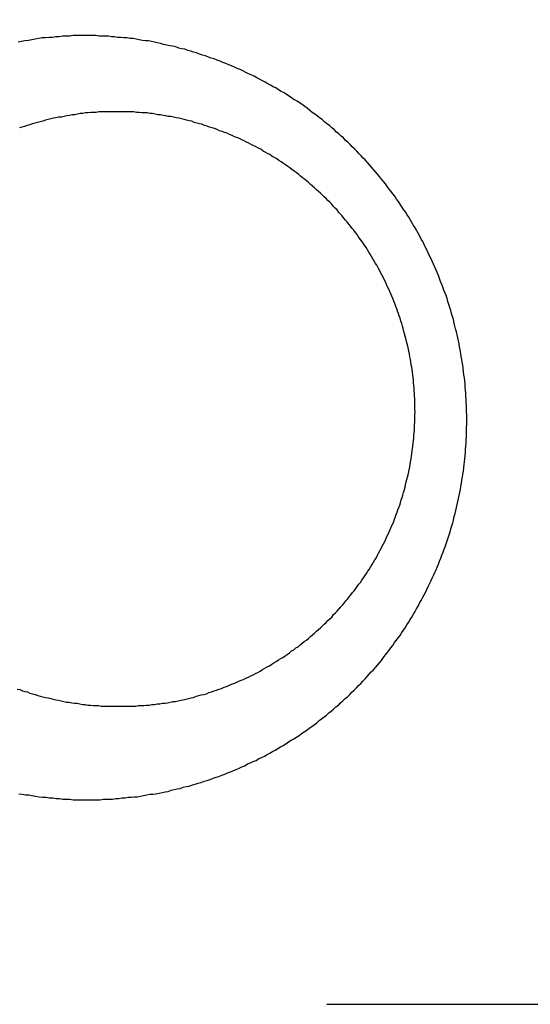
# Model space of a CAD drawing. Header units: millimetres. Extents: x -604189 to 881711, y -381903 to -7297.
# Tile 436 of 656: x -579640 to -579631, y -164962 to -164946. Entities that reach past the tile are written whole.
import ezdxf

# ---------------------------------------------------------------- set-up
doc = ezdxf.new("R2010")
doc.units = ezdxf.units.MM
doc.header["$LTSCALE"] = 100
for name, pattern in [('0.5_0.5', [1, 0.5, -0.5]), ('ACAD_ISO04W100', [30.5, 24, -3, 0.5, -3]), ('CENTER', [2, 1.25, -0.25, 0.25, -0.25])]:
    doc.linetypes.add(name, pattern=pattern)
doc.layers.get('Defpoints').update_dxf_attribs({"color": 30})
doc.layers.add('OPIS', color=7, linetype='Continuous')
doc.layers.add('strop osie', color=80, linetype='ACAD_ISO04W100', lineweight=5)
doc.styles.get("Standard").update_dxf_attribs({"font": 'romans.shx', "width": 0.5})
doc.dimstyles.new('1 50', dxfattribs={"dimtxt": 150, "dimasz": 80, "dimexe": 1, "dimexo": 1, "dimgap": 20, "dimtad": 1, "dimdec": 0, "dimlfac": 0.1, "dimtxsty": 'Standard', "dimblk": 'ARCHTICK', "dimcen": 200, "dimclrd": 2, "dimadec": 1, "dimazin": 0, "dimtfac": 1, "dimtdec": 0, "dimtmove": 0, "dimatfit": 3, "dimldrblk": 'ARCHTICK', "dimfxl": 120, "dimfxlon": 1, "dimtfill": 1, "dimarcsym": 0})

# ---------------------------------------------------------------- blocks, each defined once
blk = doc.blocks.new('_ArchTick')
at = {"layer": 'strop osie', "color": 0, "const_width": 0.15}
blk.add_lwpolyline([(-0.5, -0.5), (0.5, 0.5)], dxfattribs=at)
blk = doc.blocks.new('*D3294')
at = {"layer": 'Defpoints', "color": 0, "linetype": 'ByBlock', "lineweight": 5, "transparency": 16777216}
for p in [(-595783.126, -159420.303), (-593748.924, -159420.303), (-552118.935, -179940.303)]:
    blk.add_point(p, dxfattribs=at)
at = {"layer": 'OPIS', "color": 0, "linetype": 'Continuous', "lineweight": -2, "transparency": 16777216}
for p, q in [((-595723.126, -159420.303), (-595784.126, -159420.303)), ((-595723.126, -179940.303), (-595784.126, -179940.303))]:
    blk.add_line(p, q, dxfattribs=at)
at = {"layer": 'OPIS', "color": 2, "lineweight": -2, "transparency": 16777216}
blk.add_line((-595783.126, -179940.303), (-595783.126, -159420.303), dxfattribs=at)
at = {"layer": 'OPIS', "color": 2, "linetype": 'ByBlock', "lineweight": -2, "transparency": 16777216, "xscale": 80, "yscale": 80, "zscale": 80}
for p, rotation in [((-595783.126, -159420.303), 90), ((-595783.126, -179940.303), 270)]:
    blk.add_blockref('_ArchTick', p, dxfattribs=dict(at, rotation=rotation))
at = {"layer": 'OPIS', "color": 0, "linetype": 'ByBlock', "lineweight": 13, "transparency": 16777216, "insert": (-595878.126, -169680.303), "char_height": 150, "attachment_point": 5, "rotation": 90, "bg_fill": 3, "box_fill_scale": 1.1, "bg_fill_color": 256, "bg_fill_true_color": 13158600, "bg_fill_transparency": 0}
blk.add_mtext('2052', dxfattribs=at)

msp = doc.modelspace()

# ---------------------------------------------------------------- dimensions: what is measured, and where the dimension line sits
at = {"layer": 'OPIS', "color": 0, "linetype": 'ByBlock', "lineweight": 13}
dim = msp.add_linear_dim(base=(-595783.126, -159420.303), p1=(-552118.935, -179940.303), p2=(-593748.924, -159420.303), angle=90, dimstyle='1 50', override={"dimtmove": 1, "dimfxl": 60, "dimarcsym": 1}, dxfattribs=at)
dim.commit()
dim.dimension.update_dxf_attribs({"geometry": '*D3294', "text_midpoint": (-595878.126, -169680.303)})

# ---------------------------------------------------------------- next in the draw order: hatches: boundary and pattern name
at = {"layer": 'OPIS', "linetype": '0.5_0.5', "lineweight": 13}
h = msp.add_hatch(dxfattribs=at)
h.set_pattern_fill('ANSI37', color=0, scale=130)
h.set_pattern_definition([(45, (-597218.54, 256668.8), (-291.85832, 291.85832), []), (135, (-597218.54, 256668.8), (-291.85832, -291.85832), [])])
edge = h.paths.add_edge_path(flags=16)
edge.add_line((-570958.916, -168985.281), (-571058.916, -168985.281))
edge.add_line((-571058.916, -168985.281), (-572598.916, -168985.281))
edge.add_line((-572598.916, -168985.281), (-572598.915, -170470.3))
edge.add_line((-572598.915, -170470.3), (-570825.763, -170470.3))
edge.add_arc((-570508.916, -170339.099), 342.937, 180, 202.49364, ccw=False)
edge.add_arc((-570508.916, -170339.099), 342.937, 90, 180, ccw=False)
edge.add_line((-570508.916, -169996.163), (-570508.916, -169764.704))
edge.add_arc((-570058.916, -168985.281), 900, 180, 240, ccw=False)
edge = h.paths.add_edge_path(flags=17)
edge.add_line((-569358.915, -170085.281), (-569358.916, -168985.281))
edge.add_line((-569358.916, -168985.281), (-569358.917, -168985.281))
edge.add_line((-569358.917, -168985.281), (-569958.916, -168985.281))
edge.add_line((-569958.916, -168985.281), (-570058.916, -168985.281))
edge.add_line((-570058.916, -168985.281), (-570058.916, -168925.281))
edge.add_line((-570058.916, -168925.281), (-569958.916, -168925.281))
edge.add_line((-569958.916, -168925.281), (-569958.916, -168865.281))
edge.add_line((-569958.916, -168865.281), (-569358.916, -168865.281))
edge.add_line((-569358.916, -168865.281), (-569358.917, -166865.281))
edge.add_line((-569358.917, -166865.281), (-574098.917, -166865.286))
edge.add_line((-574098.917, -166865.286), (-574098.914, -171970.3))
edge.add_line((-574098.914, -171970.3), (-572608.913, -171970.3))
edge.add_line((-572608.913, -171970.3), (-571504.913, -170590.3))
edge.add_line((-571504.913, -170590.3), (-572718.915, -170590.3))
edge.add_line((-572718.915, -170590.3), (-572718.916, -168865.281))
edge.add_line((-572718.916, -168865.281), (-571058.916, -168865.281))
edge.add_line((-571058.916, -168865.281), (-571058.916, -168925.281))
edge.add_line((-571058.916, -168925.281), (-570958.916, -168925.281))
edge.add_line((-570958.916, -168925.281), (-570958.916, -168985.281))
edge.add_arc((-570058.916, -168985.281), 900, 180, 240)
edge.add_line((-570508.916, -169764.704), (-570508.916, -169996.163))
edge.add_arc((-570508.916, -170339.099), 342.937, 0, 90, ccw=False)
edge.add_arc((-570508.916, -170339.099), 342.937, 208.97989, 360, ccw=False)
edge.add_line((-570808.913, -170505.253), (-570808.913, -171171.086))
edge.add_arc((-570808.913, -171220.3), 49.214, 0, 90, ccw=False)
edge.add_arc((-570808.913, -171220.3), 49.214, 270, 360, ccw=False)
edge.add_line((-570808.913, -171269.514), (-570808.913, -171970.3))
edge.add_line((-570808.913, -171970.3), (-569358.914, -171970.3))
edge.add_line((-569358.914, -171970.3), (-569358.915, -170085.281))
h.paths.add_polyline_path([(-561118.924, -159870.303), (-590334.655, -159870.303), (-590334.655, -161470.303), (-562318.924, -161470.303), (-562318.924, -172095.292), (-561118.924, -172095.291), (-561118.924, -168350.303), (-552073.919, -168350.303), (-552073.92, -167150.303), (-561118.924, -167150.303)])
h.paths.add_polyline_path([(-572856.927, -169813.68), (-569451.07, -169813.68), (-569451.07, -169408.68), (-572856.927, -169408.68)], flags=16)
at = {"layer": 'OPIS', "linetype": 'ByBlock', "lineweight": 15}
h = msp.add_hatch(dxfattribs=at)
h.set_pattern_fill('ANSI37', color=0, scale=80, angle=45)
h.set_pattern_definition([(90, (-298582.96, 32475.8), (-254, 0), []), (180, (-298582.96, 32475.8), (-3e-14, -254), [])])
edge = h.paths.add_edge_path()
edge.add_arc((-579589.086, -167378.931), 50, 0, 90)
edge.add_line((-579589.086, -167328.931), (-579794.086, -167328.93))
edge.add_arc((-579794.086, -167378.93), 50, 89.9996, 180)
edge.add_line((-579844.086, -167378.93), (-579844.086, -167822.93))
edge.add_arc((-579794.086, -167822.93), 50, 180, 270)
edge.add_line((-579794.086, -167872.93), (-579589.085, -167872.931))
edge.add_arc((-579589.086, -167822.931), 50, 270.0014, 360)
edge.add_line((-579539.086, -167822.931), (-579539.086, -167378.931))
edge = h.paths.add_edge_path()
edge.add_arc((-579589.086, -167378.931), 50, 0, 90)
edge.add_line((-579589.086, -167328.931), (-579794.086, -167328.93))
edge.add_arc((-579794.086, -167378.93), 50, 89.9996, 180)
edge.add_line((-579844.086, -167378.93), (-579844.086, -167822.93))
edge.add_arc((-579794.086, -167822.93), 50, 180, 270)
edge.add_line((-579794.086, -167872.93), (-579589.085, -167872.931))
edge.add_arc((-579589.086, -167822.931), 50, 270.0014, 360)
edge.add_line((-579539.086, -167822.931), (-579539.086, -167378.931))
edge = h.paths.add_edge_path()
edge.add_line((-579899.087, -167300.93), (-579424.086, -167300.93))
edge.add_line((-579424.086, -167300.93), (-579424.086, -167900.93))
edge.add_line((-579424.086, -167900.93), (-579898.789, -167900.93))
edge.add_arc((-579899.086, -167892.935), 8, 180, 272.1285, ccw=False)
edge.add_line((-579907.086, -167892.935), (-579907.086, -167308.93))
edge.add_arc((-579899.086, -167308.93), 8, 90.0036, 180, ccw=False)
h.paths.add_polyline_path([(-581519.932, -164217.829), (-581520.004, -164223.092), (-581520.079, -164228.355), (-581520.156, -164233.617), (-581520.235, -164238.88), (-581520.318, -164244.143), (-581520.402, -164249.406), (-581520.489, -164254.669), (-581520.579, -164259.931), (-581520.671, -164265.194), (-581520.766, -164270.457), (-581520.863, -164275.719), (-581520.962, -164280.982), (-581521.064, -164286.244), (-581521.169, -164291.506), (-581521.276, -164296.769), (-581521.386, -164302.031), (-581521.498, -164307.293), (-581521.613, -164312.556), (-581521.73, -164317.818), (-581521.85, -164323.08), (-581521.972, -164328.342), (-581522.097, -164333.604), (-581522.225, -164338.866), (-581522.355, -164344.127), (-581522.488, -164349.389), (-581522.623, -164354.651), (-581522.76, -164359.913), (-581522.901, -164365.174), (-581523.043, -164370.436), (-581523.189, -164375.697), (-581523.337, -164380.958), (-581523.487, -164386.22), (-581523.64, -164391.481), (-581523.795, -164396.742), (-581523.953, -164402.003), (-581874.489, -164402.003), (-581874.664, -164396.198), (-581874.835, -164390.392), (-581875.003, -164384.587), (-581875.168, -164378.781), (-581875.329, -164372.976), (-581875.488, -164367.17), (-581875.643, -164361.364), (-581875.796, -164355.558), (-581875.945, -164349.752), (-581876.092, -164343.946), (-581876.235, -164338.14), (-581876.375, -164332.334), (-581876.512, -164326.527), (-581876.646, -164320.721), (-581876.777, -164314.914), (-581876.904, -164309.108), (-581877.029, -164303.301), (-581877.151, -164297.495), (-581877.269, -164291.688), (-581877.385, -164285.881), (-581877.497, -164280.074), (-581877.606, -164274.267), (-581877.713, -164268.461), (-581877.816, -164262.653), (-581877.916, -164256.846), (-581878.014, -164251.039), (-581878.108, -164245.232), (-581878.199, -164239.425), (-581878.287, -164233.618), (-581878.372, -164227.81), (-581878.454, -164222.003), (-581878.533, -164216.196), (-581878.609, -164210.388), (-581878.682, -164204.581), (-581878.751, -164198.773), (-581878.818, -164192.966), (-581878.881, -164187.158), (-581878.941, -164181.35), (-581878.997, -164175.543), (-581879.051, -164169.735), (-581879.101, -164163.927), (-581879.147, -164158.12), (-581879.191, -164152.312), (-581879.231, -164146.504), (-581879.267, -164140.696), (-581879.301, -164134.888), (-581879.332, -164129.081), (-581879.361, -164123.273), (-581879.388, -164117.465), (-581879.413, -164111.657), (-581879.437, -164105.849), (-581879.459, -164100.041), (-581879.475, -164094.233), (-581879.48, -164088.425), (-581879.472, -164082.617), (-581879.448, -164076.809), (-581879.406, -164071.002), (-581879.347, -164065.194), (-581879.269, -164059.387), (-581879.171, -164053.58), (-581879.054, -164047.773), (-581878.917, -164041.967), (-581878.759, -164036.161), (-581878.581, -164030.356), (-581878.381, -164024.551), (-581878.159, -164018.747), (-581877.914, -164012.944), (-581877.642, -164007.143), (-581877.341, -164001.342), (-581877.009, -163995.544), (-581876.642, -163989.748), (-581876.238, -163983.954), (-581875.795, -163978.163), (-581875.304, -163972.376), (-581874.753, -163966.594), (-581874.129, -163960.82), (-581873.419, -163955.056), (-581872.605, -163949.306), (-581871.67, -163943.574), (-581870.596, -163937.865), (-581869.362, -163932.188), (-581867.941, -163926.557), (-581866.302, -163920.987), (-581864.416, -163915.495), (-581862.246, -163910.11), (-581859.744, -163904.869), (-581856.869, -163899.824), (-581853.582, -163895.036), (-581849.851, -163890.591), (-581845.671, -163886.563), (-581841.105, -163882.977), (-581836.224, -163879.833), (-581831.097, -163877.106), (-581825.784, -163874.761), (-581820.336, -163872.759), (-581814.785, -163871.064), (-581809.154, -163869.636), (-581803.468, -163868.44), (-581797.747, -163867.44), (-581792, -163866.603), (-581786.235, -163865.9), (-581780.458, -163865.297), (-581774.674, -163864.778), (-581768.884, -163864.334), (-581763.088, -163863.958), (-581757.289, -163863.646), (-581751.486, -163863.39), (-581745.681, -163863.186), (-581739.874, -163863.026), (-581734.068, -163862.906), (-581728.26, -163862.819), (-581722.453, -163862.761), (-581716.645, -163862.725), (-581710.837, -163862.707), (-581705.029, -163862.7), (-581699.221, -163862.698), (-581693.958, -163862.699), (-581688.694, -163862.704), (-581683.431, -163862.718), (-581678.167, -163862.744), (-581672.904, -163862.788), (-581667.641, -163862.852), (-581662.379, -163862.942), (-581657.117, -163863.062), (-581651.856, -163863.215), (-581646.596, -163863.407), (-581641.337, -163863.64), (-581636.081, -163863.919), (-581630.828, -163864.249), (-581625.579, -163864.634), (-581620.334, -163865.078), (-581615.096, -163865.587), (-581609.864, -163866.17), (-581604.645, -163866.847), (-581599.442, -163867.642), (-581594.263, -163868.578), (-581589.115, -163869.676), (-581584.013, -163870.965), (-581578.971, -163872.474), (-581574.009, -163874.23), (-581569.153, -163876.259), (-581564.436, -163878.591), (-581559.896, -163881.253), (-581555.585, -163884.268), (-581551.554, -163887.652), (-581547.857, -163891.394), (-581544.534, -163895.471), (-581541.574, -163899.824), (-581538.952, -163904.387), (-581536.64, -163909.114), (-581534.606, -163913.968), (-581532.817, -163918.918), (-581531.241, -163923.939), (-581529.854, -163929.016), (-581528.636, -163934.137), (-581527.564, -163939.29), (-581526.619, -163944.467), (-581525.784, -163949.663), (-581525.048, -163954.875), (-581524.397, -163960.099), (-581523.818, -163965.33), (-581523.302, -163970.568), (-581522.84, -163975.811), (-581522.421, -163981.058), (-581522.037, -163986.308), (-581521.685, -163991.559), (-581521.363, -163996.813), (-581521.067, -164002.068), (-581520.796, -164007.324), (-581520.549, -164012.582), (-581520.322, -164017.84), (-581520.116, -164023.1), (-581519.928, -164028.36), (-581519.759, -164033.621), (-581519.607, -164038.882), (-581519.472, -164044.144), (-581519.354, -164049.406), (-581519.252, -164054.668), (-581519.166, -164059.931), (-581519.096, -164065.194), (-581519.041, -164070.457), (-581519.001, -164075.72), (-581518.976, -164080.984), (-581518.964, -164086.247), (-581518.964, -164091.51), (-581518.974, -164096.774), (-581518.991, -164102.037), (-581519.012, -164107.301), (-581519.034, -164112.564), (-581519.057, -164117.828), (-581519.081, -164123.091), (-581519.107, -164128.354), (-581519.135, -164133.618), (-581519.165, -164138.881), (-581519.197, -164144.144), (-581519.232, -164149.408), (-581519.269, -164154.671), (-581519.31, -164159.934), (-581519.353, -164165.198), (-581519.399, -164170.461), (-581519.447, -164175.724), (-581519.498, -164180.987), (-581519.552, -164186.25), (-581519.609, -164191.513), (-581519.668, -164196.777), (-581519.73, -164202.04), (-581519.795, -164207.303), (-581519.862, -164212.566)])
h.paths.add_polyline_path([(-582118.924, -164407.051), (-579418.924, -164407.051), (-579418.924, -162910.783), (-582118.924, -162910.783)])
h.paths.add_polyline_path([(-581950.717, -164839.225), (-581944.91, -164839.127), (-581939.103, -164839.033), (-581933.295, -164838.942), (-581927.488, -164838.854), (-581921.681, -164838.769), (-581915.873, -164838.687), (-581910.066, -164838.608), (-581904.259, -164838.532), (-581898.451, -164838.459), (-581892.644, -164838.39), (-581886.836, -164838.323), (-581881.028, -164838.26), (-581875.221, -164838.2), (-581869.413, -164838.144), (-581863.605, -164838.09), (-581857.798, -164838.04), (-581851.99, -164837.994), (-581846.182, -164837.95), (-581840.374, -164837.91), (-581834.567, -164837.874), (-581828.759, -164837.84), (-581822.951, -164837.809), (-581817.143, -164837.78), (-581811.335, -164837.753), (-581805.527, -164837.728), (-581799.719, -164837.704), (-581793.912, -164837.682), (-581788.104, -164837.666), (-581782.296, -164837.661), (-581776.488, -164837.669), (-581770.68, -164837.693), (-581764.872, -164837.735), (-581759.065, -164837.794), (-581753.257, -164837.872), (-581747.45, -164837.97), (-581741.643, -164838.087), (-581735.837, -164838.224), (-581730.031, -164838.382), (-581724.226, -164838.56), (-581718.422, -164838.76), (-581712.618, -164838.982), (-581706.815, -164839.227), (-581701.013, -164839.499), (-581695.213, -164839.8), (-581689.415, -164840.132), (-581683.618, -164840.499), (-581677.825, -164840.903), (-581672.034, -164841.346), (-581666.246, -164841.837), (-581660.465, -164842.388), (-581654.691, -164843.012), (-581648.927, -164843.722), (-581643.176, -164844.536), (-581637.444, -164845.471), (-581631.736, -164846.545), (-581626.059, -164847.779), (-581620.428, -164849.2), (-581614.858, -164850.839), (-581609.366, -164852.725), (-581603.98, -164854.895), (-581598.739, -164857.397), (-581593.694, -164860.272), (-581588.906, -164863.559), (-581584.462, -164867.29), (-581580.433, -164871.47), (-581576.847, -164876.036), (-581573.704, -164880.917), (-581570.976, -164886.044), (-581568.631, -164891.357), (-581566.63, -164896.805), (-581564.934, -164902.356), (-581563.507, -164907.987), (-581562.31, -164913.673), (-581561.31, -164919.394), (-581560.474, -164925.141), (-581559.77, -164930.906), (-581559.168, -164936.683), (-581558.648, -164942.467), (-581558.204, -164948.257), (-581557.829, -164954.053), (-581557.516, -164959.852), (-581557.261, -164965.655), (-581557.056, -164971.46), (-581556.897, -164977.267), (-581556.776, -164983.073), (-581556.69, -164988.881), (-581556.631, -164994.688), (-581556.596, -165000.496), (-581556.577, -165006.304), (-581556.57, -165012.112), (-581556.569, -165017.92), (-581556.57, -165023.183), (-581556.575, -165028.447), (-581556.588, -165033.71), (-581556.615, -165038.974), (-581556.658, -165044.237), (-581556.723, -165049.5), (-581556.813, -165054.762), (-581556.932, -165060.024), (-581557.086, -165065.285), (-581557.277, -165070.545), (-581557.51, -165075.804), (-581557.79, -165081.06), (-581558.119, -165086.313), (-581558.504, -165091.562), (-581558.949, -165096.807), (-581559.458, -165102.045), (-581560.04, -165107.276), (-581560.717, -165112.496), (-581561.513, -165117.699), (-581562.448, -165122.878), (-581563.547, -165128.026), (-581564.836, -165133.128), (-581566.345, -165138.17), (-581568.1, -165143.132), (-581570.129, -165147.988), (-581572.461, -165152.705), (-581575.123, -165157.245), (-581578.139, -165161.556), (-581581.522, -165165.587), (-581585.265, -165169.284), (-581589.342, -165172.607), (-581593.694, -165175.567), (-581598.257, -165178.189), (-581602.985, -165180.501), (-581607.838, -165182.535), (-581612.788, -165184.324), (-581617.81, -165185.9), (-581622.887, -165187.287), (-581628.007, -165188.505), (-581633.16, -165189.577), (-581638.337, -165190.522), (-581643.534, -165191.357), (-581648.746, -165192.093), (-581653.969, -165192.744), (-581659.201, -165193.323), (-581664.439, -165193.839), (-581669.682, -165194.301), (-581674.929, -165194.72), (-581680.178, -165195.104), (-581685.43, -165195.456), (-581690.683, -165195.778), (-581695.938, -165196.074), (-581701.195, -165196.345), (-581706.452, -165196.592), (-581711.711, -165196.819), (-581716.97, -165197.025), (-581722.23, -165197.213), (-581727.491, -165197.382), (-581732.752, -165197.534), (-581738.014, -165197.669), (-581743.276, -165197.787), (-581748.539, -165197.889), (-581753.801, -165197.975), (-581759.064, -165198.045), (-581764.327, -165198.1), (-581769.591, -165198.14), (-581774.854, -165198.165), (-581780.118, -165198.177), (-581785.381, -165198.177), (-581790.644, -165198.167), (-581795.908, -165198.15), (-581801.171, -165198.129), (-581806.435, -165198.107), (-581811.698, -165198.084), (-581816.961, -165198.06), (-581822.225, -165198.034), (-581827.488, -165198.006), (-581832.752, -165197.976), (-581838.015, -165197.944), (-581843.278, -165197.909), (-581848.541, -165197.872), (-581853.805, -165197.831), (-581859.068, -165197.788), (-581864.331, -165197.742), (-581869.594, -165197.694), (-581874.858, -165197.643), (-581880.121, -165197.589), (-581885.384, -165197.532), (-581890.647, -165197.473), (-581895.91, -165197.411), (-581901.173, -165197.346), (-581906.436, -165197.279), (-581911.699, -165197.209), (-581916.962, -165197.137), (-581922.225, -165197.062), (-581927.488, -165196.985), (-581932.751, -165196.906), (-581938.014, -165196.823), (-581943.276, -165196.739), (-581948.539, -165196.652), (-581953.802, -165196.562), (-581959.064, -165196.47), (-581964.327, -165196.375), (-581969.59, -165196.278), (-581974.852, -165196.179), (-581980.115, -165196.077), (-581985.377, -165195.972), (-581990.639, -165195.865), (-581995.902, -165195.755), (-582001.164, -165195.643), (-582006.426, -165195.528), (-582011.688, -165195.411), (-582016.95, -165195.291), (-582022.212, -165195.169), (-582027.474, -165195.044), (-582032.736, -165194.916), (-582037.998, -165194.786), (-582043.26, -165194.653), (-582048.521, -165194.518), (-582053.783, -165194.381), (-582059.045, -165194.24), (-582064.306, -165194.098), (-582069.568, -165193.952), (-582074.829, -165193.804), (-582080.09, -165193.654), (-582085.351, -165193.501), (-582090.613, -165193.346), (-582095.874, -165193.188), (-582095.874, -164842.652), (-582090.068, -164842.477), (-582084.263, -164842.306), (-582078.457, -164842.138), (-582072.652, -164841.973), (-582066.846, -164841.812), (-582061.04, -164841.653), (-582055.235, -164841.498), (-582049.429, -164841.345), (-582043.623, -164841.196), (-582037.817, -164841.049), (-582032.01, -164840.906), (-582026.204, -164840.766), (-582020.398, -164840.629), (-582014.591, -164840.495), (-582008.785, -164840.364), (-582002.978, -164840.237), (-581997.172, -164840.112), (-581991.365, -164839.99), (-581985.558, -164839.872), (-581979.752, -164839.756), (-581973.945, -164839.644), (-581968.138, -164839.535), (-581962.331, -164839.428), (-581956.524, -164839.325)])
edge = h.paths.add_edge_path()
edge.add_arc((-581748.924, -162268.543), 50, 0, 90.0004)
edge.add_line((-581748.924, -162218.543), (-581953.924, -162218.545))
edge.add_arc((-581953.924, -162268.545), 50, 90.0009, 180)
edge.add_line((-582003.924, -162268.545), (-582003.924, -162712.545))
edge.add_arc((-581953.924, -162712.545), 50, 180, 270.0022)
edge.add_line((-581953.922, -162762.545), (-581748.923, -162762.543))
edge.add_arc((-581748.924, -162712.543), 50, 270.0009, 360)
edge.add_line((-581698.924, -162712.543), (-581698.924, -162268.543))
edge = h.paths.add_edge_path()
edge.add_arc((-581748.924, -161668.543), 50, 0, 90.0004)
edge.add_line((-581748.924, -161618.543), (-581953.924, -161618.545))
edge.add_arc((-581953.924, -161668.545), 50, 90.0009, 180)
edge.add_line((-582003.924, -161668.545), (-582003.924, -162112.545))
edge.add_arc((-581953.924, -162112.545), 50, 180, 270.0022)
edge.add_line((-581953.922, -162162.545), (-581748.923, -162162.543))
edge.add_arc((-581748.924, -162112.543), 50, 270.0009, 360)
edge.add_line((-581698.924, -162112.543), (-581698.924, -161668.543))
h.paths.add_polyline_path([(-582118.924, -162790.543), (-579418.924, -162790.543), (-579418.924, -161590.543), (-582118.924, -161590.543)])
edge = h.paths.add_edge_path()
edge.add_arc((-579794.086, -168270.003), 50, 89.9996, 180)
edge.add_line((-579844.086, -168270.003), (-579844.086, -168714.003))
edge.add_arc((-579794.086, -168714.003), 50, 180, 270)
edge.add_line((-579794.086, -168764.003), (-579589.085, -168764.004))
edge.add_arc((-579589.086, -168714.004), 50, 270.0014, 360)
edge.add_line((-579539.086, -168714.004), (-579539.086, -168270.004))
edge.add_arc((-579589.086, -168270.004), 50, 0, 90)
edge.add_line((-579589.086, -168220.004), (-579794.086, -168220.003))
edge = h.paths.add_edge_path()
edge.add_arc((-579589.086, -169161.078), 50, 0, 90)
edge.add_line((-579589.086, -169111.078), (-579794.086, -169111.076))
edge.add_arc((-579794.086, -169161.076), 50, 89.9996, 180)
edge.add_line((-579844.086, -169161.076), (-579844.086, -169605.076))
edge.add_arc((-579794.086, -169605.076), 50, 180, 270)
edge.add_line((-579794.086, -169655.076), (-579589.085, -169655.078))
edge.add_arc((-579589.086, -169605.078), 50, 270.0014, 360)
edge.add_line((-579539.086, -169605.078), (-579539.086, -169161.078))
edge = h.paths.add_edge_path()
edge.add_arc((-579794.086, -170052.15), 50, 89.9996, 180)
edge.add_line((-579844.086, -170052.15), (-579844.086, -170496.15))
edge.add_arc((-579794.086, -170496.15), 50, 180, 270)
edge.add_line((-579794.086, -170546.15), (-579589.085, -170546.151))
edge.add_arc((-579589.086, -170496.151), 50, 270.0014, 360)
edge.add_line((-579539.086, -170496.151), (-579539.086, -170052.151))
edge.add_arc((-579589.086, -170052.151), 50, 0, 90)
edge.add_line((-579589.086, -170002.151), (-579794.086, -170002.15))
edge = h.paths.add_edge_path()
edge.add_arc((-579794.086, -170943.223), 50, 89.9996, 180)
edge.add_line((-579844.086, -170943.223), (-579844.086, -171387.223))
edge.add_arc((-579794.086, -171387.223), 50, 180, 270)
edge.add_line((-579794.086, -171437.223), (-579589.085, -171437.224))
edge.add_arc((-579589.086, -171387.224), 50, 270.0014, 360)
edge.add_line((-579539.086, -171387.224), (-579539.086, -170943.224))
edge.add_arc((-579589.086, -170943.224), 50, 0, 90)
edge.add_line((-579589.086, -170893.224), (-579794.086, -170893.223))
h.paths.add_polyline_path([(-579418.924, -164527.291), (-582118.924, -164527.291), (-582118.924, -171970.3), (-579418.924, -171970.3)])

# ---------------------------------------------------------------- next in the draw order: linework, layer by layer
at = {"color": 0}
for points in [[(-579638.788, -164945.878, 0), (-579638.846, -164945.878, 0), (-579638.904, -164945.878, 0), (-579638.962, -164945.878, 0), (-579639.019, -164945.888, 0), (-579639.077, -164945.888, 0), (-579639.135, -164945.888, 0), (-579639.193, -164945.898, 0), (-579639.25, -164945.898, 0), (-579639.308, -164945.908, 0), (-579639.366, -164945.908, 0), (-579639.424, -164945.918, 0), (-579639.482, -164945.918, 0), (-579639.539, -164945.928, 0), (-579639.597, -164945.938, 0), (-579639.655, -164945.948, 0), (-579639.712, -164945.958, 0), (-579639.77, -164945.968, 0), (-579639.827, -164945.978, 0), (-579639.885, -164945.988, 0)], [(-579638.613, -164958.718, 0), (-579638.56, -164958.718, 0), (-579638.508, -164958.718, 0), (-579638.456, -164958.708, 0), (-579638.403, -164958.708, 0), (-579638.351, -164958.708, 0), (-579638.298, -164958.708, 0), (-579638.246, -164958.698, 0), (-579638.194, -164958.698, 0), (-579638.141, -164958.688, 0), (-579638.089, -164958.688, 0), (-579638.037, -164958.678, 0), (-579637.985, -164958.678, 0), (-579637.933, -164958.668, 0), (-579637.88, -164958.668, 0), (-579637.829, -164958.658, 0), (-579637.777, -164958.648, 0), (-579637.725, -164958.638, 0), (-579637.673, -164958.628, 0), (-579637.621, -164958.628, 0), (-579637.57, -164958.618, 0), (-579637.518, -164958.608, 0), (-579637.467, -164958.598, 0), (-579637.416, -164958.588, 0), (-579637.364, -164958.578, 0), (-579637.313, -164958.558, 0), (-579637.262, -164958.548, 0), (-579637.211, -164958.538, 0), (-579637.16, -164958.528, 0), (-579637.11, -164958.508, 0), (-579637.059, -164958.498, 0), (-579637.009, -164958.488, 0), (-579636.958, -164958.468, 0), (-579636.908, -164958.458, 0), (-579636.858, -164958.438, 0), (-579636.808, -164958.428, 0), (-579636.758, -164958.408, 0), (-579636.709, -164958.398, 0), (-579636.659, -164958.378, 0), (-579636.61, -164958.358, 0), (-579636.56, -164958.338, 0), (-579636.511, -164958.328, 0), (-579636.462, -164958.308, 0), (-579636.413, -164958.288, 0), (-579636.365, -164958.268, 0), (-579636.316, -164958.248, 0), (-579636.268, -164958.228, 0), (-579636.22, -164958.208, 0), (-579636.172, -164958.188, 0), (-579636.124, -164958.168, 0), (-579636.077, -164958.148, 0), (-579636.029, -164958.118, 0), (-579635.982, -164958.098, 0), (-579635.935, -164958.078, 0), (-579635.888, -164958.058, 0), (-579635.841, -164958.028, 0), (-579635.795, -164958.008, 0), (-579635.748, -164957.988, 0), (-579635.702, -164957.958, 0), (-579635.656, -164957.938, 0), (-579635.611, -164957.908, 0), (-579635.565, -164957.888, 0), (-579635.52, -164957.858, 0), (-579635.475, -164957.828, 0), (-579635.43, -164957.808, 0), (-579635.385, -164957.778, 0), (-579635.341, -164957.748, 0), (-579635.297, -164957.718, 0), (-579635.253, -164957.698, 0), (-579635.209, -164957.668, 0), (-579635.166, -164957.638, 0), (-579635.123, -164957.608, 0), (-579635.08, -164957.578, 0), (-579635.037, -164957.548, 0), (-579634.995, -164957.518, 0), (-579634.952, -164957.488, 0), (-579634.91, -164957.458, 0), (-579634.869, -164957.428, 0), (-579634.827, -164957.388, 0), (-579634.786, -164957.358, 0), (-579634.745, -164957.328, 0), (-579634.704, -164957.298, 0), (-579634.664, -164957.258, 0), (-579634.624, -164957.228, 0), (-579634.584, -164957.198, 0), (-579634.545, -164957.158, 0), (-579634.505, -164957.128, 0), (-579634.466, -164957.088, 0), (-579634.427, -164957.058, 0), (-579634.389, -164957.018, 0), (-579634.351, -164956.988, 0), (-579634.313, -164956.948, 0), (-579634.275, -164956.908, 0), (-579634.238, -164956.878, 0), (-579634.201, -164956.838, 0), (-579634.165, -164956.798, 0), (-579634.128, -164956.768, 0), (-579634.092, -164956.728, 0), (-579634.056, -164956.688, 0), (-579634.021, -164956.648, 0), (-579633.986, -164956.608, 0), (-579633.951, -164956.568, 0), (-579633.916, -164956.538, 0), (-579633.882, -164956.498, 0), (-579633.848, -164956.458, 0), (-579633.815, -164956.418, 0), (-579633.782, -164956.378, 0), (-579633.749, -164956.328, 0), (-579633.716, -164956.288, 0), (-579633.684, -164956.248, 0), (-579633.652, -164956.208, 0), (-579633.621, -164956.168, 0), (-579633.59, -164956.128, 0), (-579633.559, -164956.078, 0), (-579633.529, -164956.038, 0), (-579633.498, -164955.998, 0), (-579633.469, -164955.958, 0), (-579633.439, -164955.908, 0), (-579633.41, -164955.868, 0), (-579633.381, -164955.828, 0), (-579633.353, -164955.778, 0), (-579633.325, -164955.738, 0), (-579633.297, -164955.688, 0), (-579633.27, -164955.648, 0), (-579633.243, -164955.598, 0), (-579633.217, -164955.558, 0), (-579633.19, -164955.508, 0), (-579633.165, -164955.468, 0), (-579633.139, -164955.418, 0), (-579633.114, -164955.368, 0), (-579633.089, -164955.328, 0), (-579633.065, -164955.278, 0), (-579633.041, -164955.238, 0), (-579633.018, -164955.188, 0), (-579632.994, -164955.138, 0), (-579632.972, -164955.088, 0), (-579632.949, -164955.048, 0), (-579632.927, -164954.998, 0), (-579632.905, -164954.948, 0), (-579632.884, -164954.898, 0), (-579632.863, -164954.858, 0), (-579632.843, -164954.808, 0), (-579632.823, -164954.758, 0), (-579632.803, -164954.708, 0), (-579632.784, -164954.658, 0), (-579632.765, -164954.608, 0), (-579632.746, -164954.558, 0), (-579632.728, -164954.508, 0), (-579632.711, -164954.468, 0), (-579632.693, -164954.418, 0), (-579632.677, -164954.368, 0), (-579632.66, -164954.318, 0), (-579632.644, -164954.268, 0), (-579632.629, -164954.218, 0), (-579632.613, -164954.168, 0), (-579632.599, -164954.118, 0), (-579632.584, -164954.068, 0), (-579632.57, -164954.018, 0), (-579632.557, -164953.958, 0), (-579632.544, -164953.908, 0), (-579632.531, -164953.858, 0), (-579632.519, -164953.808, 0), (-579632.507, -164953.758, 0), (-579632.496, -164953.708, 0), (-579632.485, -164953.658, 0), (-579632.474, -164953.608, 0), (-579632.464, -164953.558, 0), (-579632.454, -164953.508, 0), (-579632.445, -164953.448, 0), (-579632.436, -164953.398, 0), (-579632.428, -164953.348, 0), (-579632.42, -164953.298, 0), (-579632.412, -164953.248, 0), (-579632.405, -164953.198, 0), (-579632.398, -164953.138, 0), (-579632.392, -164953.088, 0), (-579632.386, -164953.038, 0), (-579632.381, -164952.988, 0), (-579632.376, -164952.938, 0), (-579632.371, -164952.878, 0), (-579632.367, -164952.828, 0), (-579632.363, -164952.778, 0), (-579632.36, -164952.728, 0), (-579632.357, -164952.668, 0), (-579632.354, -164952.618, 0), (-579632.352, -164952.568, 0), (-579632.351, -164952.518, 0), (-579632.35, -164952.468, 0), (-579632.349, -164952.408, 0), (-579632.348, -164952.358, 0), (-579632.348, -164952.308, 0), (-579632.349, -164952.258, 0), (-579632.35, -164952.198, 0), (-579632.351, -164952.148, 0), (-579632.353, -164952.098, 0), (-579632.355, -164952.048, 0), (-579632.358, -164951.988, 0), (-579632.361, -164951.938, 0), (-579632.364, -164951.888, 0), (-579632.368, -164951.838, 0), (-579632.372, -164951.788, 0), (-579632.377, -164951.728, 0), (-579632.382, -164951.678, 0), (-579632.388, -164951.628, 0), (-579632.394, -164951.578, 0), (-579632.4, -164951.528, 0), (-579632.407, -164951.468, 0), (-579632.414, -164951.418, 0), (-579632.422, -164951.368, 0), (-579632.43, -164951.318, 0), (-579632.439, -164951.268, 0), (-579632.448, -164951.218, 0), (-579632.457, -164951.158, 0), (-579632.467, -164951.108, 0), (-579632.477, -164951.058, 0), (-579632.488, -164951.008, 0), (-579632.499, -164950.958, 0), (-579632.51, -164950.908, 0), (-579632.522, -164950.858, 0), (-579632.534, -164950.808, 0), (-579632.547, -164950.758, 0), (-579632.56, -164950.708, 0), (-579632.573, -164950.648, 0), (-579632.587, -164950.598, 0), (-579632.602, -164950.548, 0), (-579632.616, -164950.498, 0), (-579632.632, -164950.448, 0), (-579632.647, -164950.398, 0), (-579632.663, -164950.348, 0), (-579632.679, -164950.298, 0), (-579632.696, -164950.248, 0), (-579632.713, -164950.208, 0), (-579632.731, -164950.158, 0), (-579632.749, -164950.108, 0), (-579632.767, -164950.058, 0), (-579632.786, -164950.008, 0), (-579632.805, -164949.958, 0), (-579632.824, -164949.908, 0), (-579632.844, -164949.858, 0), (-579632.864, -164949.818, 0), (-579632.885, -164949.768, 0), (-579632.906, -164949.718, 0), (-579632.928, -164949.668, 0), (-579632.949, -164949.618, 0), (-579632.972, -164949.578, 0), (-579632.994, -164949.528, 0), (-579633.017, -164949.478, 0), (-579633.041, -164949.438, 0), (-579633.064, -164949.388, 0), (-579633.088, -164949.338, 0), (-579633.113, -164949.298, 0), (-579633.138, -164949.248, 0), (-579633.163, -164949.198, 0), (-579633.189, -164949.158, 0), (-579633.215, -164949.108, 0), (-579633.241, -164949.068, 0), (-579633.268, -164949.018, 0), (-579633.295, -164948.978, 0), (-579633.323, -164948.928, 0), (-579633.351, -164948.888, 0), (-579633.379, -164948.838, 0), (-579633.408, -164948.798, 0), (-579633.437, -164948.758, 0), (-579633.466, -164948.708, 0), (-579633.496, -164948.668, 0), (-579633.526, -164948.628, 0), (-579633.556, -164948.578, 0), (-579633.587, -164948.538, 0), (-579633.618, -164948.498, 0), (-579633.649, -164948.458, 0), (-579633.681, -164948.418, 0), (-579633.713, -164948.368, 0), (-579633.745, -164948.328, 0), (-579633.778, -164948.288, 0), (-579633.811, -164948.248, 0), (-579633.845, -164948.208, 0), (-579633.878, -164948.168, 0), (-579633.912, -164948.128, 0), (-579633.947, -164948.088, 0), (-579633.981, -164948.048, 0), (-579634.016, -164948.008, 0), (-579634.052, -164947.968, 0), (-579634.087, -164947.938, 0), (-579634.123, -164947.898, 0), (-579634.159, -164947.858, 0), (-579634.196, -164947.818, 0), (-579634.233, -164947.778, 0), (-579634.27, -164947.748, 0), (-579634.307, -164947.708, 0), (-579634.345, -164947.668, 0), (-579634.383, -164947.638, 0), (-579634.421, -164947.598, 0), (-579634.46, -164947.568, 0), (-579634.498, -164947.528, 0), (-579634.537, -164947.498, 0), (-579634.577, -164947.458, 0), (-579634.616, -164947.428, 0), (-579634.656, -164947.388, 0), (-579634.697, -164947.358, 0), (-579634.737, -164947.328, 0), (-579634.778, -164947.288, 0), (-579634.819, -164947.258, 0), (-579634.86, -164947.228, 0), (-579634.901, -164947.198, 0), (-579634.943, -164947.168, 0), (-579634.985, -164947.138, 0), (-579635.027, -164947.098, 0), (-579635.07, -164947.068, 0), (-579635.113, -164947.038, 0), (-579635.156, -164947.008, 0), (-579635.199, -164946.978, 0), (-579635.242, -164946.958, 0), (-579635.286, -164946.928, 0), (-579635.33, -164946.898, 0), (-579635.374, -164946.868, 0), (-579635.418, -164946.838, 0), (-579635.463, -164946.818, 0), (-579635.508, -164946.788, 0), (-579635.553, -164946.758, 0), (-579635.598, -164946.738, 0), (-579635.643, -164946.708, 0), (-579635.689, -164946.688, 0), (-579635.735, -164946.658, 0), (-579635.781, -164946.638, 0), (-579635.827, -164946.608, 0), (-579635.873, -164946.588, 0), (-579635.92, -164946.558, 0), (-579635.967, -164946.538, 0), (-579636.014, -164946.518, 0), (-579636.061, -164946.498, 0), (-579636.108, -164946.468, 0), (-579636.156, -164946.448, 0), (-579636.203, -164946.428, 0), (-579636.251, -164946.408, 0), (-579636.299, -164946.388, 0), (-579636.347, -164946.368, 0), (-579636.395, -164946.348, 0), (-579636.444, -164946.328, 0), (-579636.492, -164946.308, 0), (-579636.541, -164946.288, 0), (-579636.59, -164946.268, 0), (-579636.639, -164946.258, 0), (-579636.688, -164946.238, 0), (-579636.737, -164946.218, 0), (-579636.787, -164946.208, 0), (-579636.836, -164946.188, 0), (-579636.886, -164946.168, 0), (-579636.936, -164946.158, 0), (-579636.986, -164946.138, 0), (-579637.036, -164946.128, 0), (-579637.086, -164946.108, 0), (-579637.136, -164946.098, 0), (-579637.187, -164946.088, 0), (-579637.237, -164946.068, 0), (-579637.288, -164946.058, 0), (-579637.338, -164946.048, 0), (-579637.389, -164946.038, 0), (-579637.44, -164946.028, 0), (-579637.491, -164946.008, 0), (-579637.542, -164945.998, 0), (-579637.593, -164945.988, 0), (-579637.644, -164945.978, 0), (-579637.696, -164945.968, 0), (-579637.747, -164945.968, 0), (-579637.798, -164945.958, 0), (-579637.85, -164945.948, 0), (-579637.902, -164945.938, 0), (-579637.953, -164945.928, 0), (-579638.005, -164945.928, 0), (-579638.057, -164945.918, 0), (-579638.109, -164945.918, 0), (-579638.161, -164945.908, 0), (-579638.213, -164945.908, 0), (-579638.265, -164945.898, 0), (-579638.317, -164945.898, 0), (-579638.369, -164945.888, 0), (-579638.421, -164945.888, 0), (-579638.474, -164945.888, 0), (-579638.526, -164945.888, 0), (-579638.578, -164945.878, 0), (-579638.631, -164945.878, 0), (-579638.683, -164945.878, 0), (-579638.736, -164945.878, 0), (-579638.788, -164945.878, 0)], [(-579638.254, -164947.158, 0), (-579638.3, -164947.158, 0), (-579638.345, -164947.158, 0), (-579638.391, -164947.158, 0), (-579638.436, -164947.158, 0), (-579638.481, -164947.158, 0), (-579638.527, -164947.158, 0), (-579638.572, -164947.168, 0), (-579638.618, -164947.168, 0), (-579638.663, -164947.168, 0), (-579638.708, -164947.178, 0), (-579638.754, -164947.178, 0), (-579638.799, -164947.188, 0), (-579638.844, -164947.188, 0), (-579638.889, -164947.198, 0), (-579638.934, -164947.208, 0), (-579638.979, -164947.208, 0), (-579639.024, -164947.218, 0), (-579639.069, -164947.228, 0), (-579639.114, -164947.238, 0), (-579639.159, -164947.248, 0), (-579639.204, -164947.248, 0), (-579639.249, -164947.258, 0), (-579639.293, -164947.268, 0), (-579639.338, -164947.278, 0), (-579639.382, -164947.288, 0), (-579639.426, -164947.298, 0), (-579639.471, -164947.318, 0), (-579639.515, -164947.328, 0), (-579639.559, -164947.338, 0), (-579639.603, -164947.348, 0), (-579639.647, -164947.358, 0), (-579639.691, -164947.378, 0), (-579639.734, -164947.388, 0), (-579639.778, -164947.408, 0), (-579639.821, -164947.418, 0), (-579639.864, -164947.428, 0)], [(-579638.084, -164957.148, 0), (-579638.039, -164957.148, 0), (-579637.995, -164957.148, 0), (-579637.95, -164957.148, 0), (-579637.905, -164957.148, 0), (-579637.861, -164957.138, 0), (-579637.816, -164957.138, 0), (-579637.772, -164957.138, 0), (-579637.727, -164957.128, 0), (-579637.683, -164957.128, 0), (-579637.638, -164957.118, 0), (-579637.594, -164957.118, 0), (-579637.549, -164957.108, 0), (-579637.505, -164957.108, 0), (-579637.461, -164957.098, 0), (-579637.417, -164957.098, 0), (-579637.373, -164957.088, 0), (-579637.329, -164957.078, 0), (-579637.285, -164957.068, 0), (-579637.241, -164957.068, 0), (-579637.197, -164957.058, 0), (-579637.153, -164957.048, 0), (-579637.11, -164957.038, 0), (-579637.066, -164957.028, 0), (-579637.023, -164957.018, 0), (-579636.979, -164957.008, 0), (-579636.936, -164956.998, 0), (-579636.893, -164956.978, 0), (-579636.85, -164956.968, 0), (-579636.807, -164956.958, 0), (-579636.764, -164956.948, 0), (-579636.721, -164956.938, 0), (-579636.679, -164956.918, 0), (-579636.636, -164956.908, 0), (-579636.594, -164956.888, 0), (-579636.552, -164956.878, 0), (-579636.51, -164956.858, 0), (-579636.468, -164956.848, 0), (-579636.426, -164956.828, 0), (-579636.384, -164956.818, 0), (-579636.343, -164956.798, 0), (-579636.302, -164956.778, 0), (-579636.26, -164956.768, 0), (-579636.219, -164956.748, 0), (-579636.179, -164956.728, 0), (-579636.138, -164956.708, 0), (-579636.097, -164956.698, 0), (-579636.057, -164956.678, 0), (-579636.017, -164956.658, 0), (-579635.977, -164956.638, 0), (-579635.937, -164956.618, 0), (-579635.897, -164956.598, 0), (-579635.858, -164956.578, 0), (-579635.818, -164956.558, 0), (-579635.779, -164956.528, 0), (-579635.74, -164956.508, 0), (-579635.702, -164956.488, 0), (-579635.663, -164956.468, 0), (-579635.625, -164956.438, 0), (-579635.587, -164956.418, 0), (-579635.549, -164956.398, 0), (-579635.511, -164956.368, 0), (-579635.474, -164956.348, 0), (-579635.436, -164956.328, 0), (-579635.399, -164956.298, 0), (-579635.363, -164956.278, 0), (-579635.326, -164956.248, 0), (-579635.29, -164956.218, 0), (-579635.253, -164956.198, 0), (-579635.218, -164956.168, 0), (-579635.182, -164956.148, 0), (-579635.147, -164956.118, 0), (-579635.111, -164956.088, 0), (-579635.077, -164956.058, 0), (-579635.042, -164956.038, 0), (-579635.008, -164956.008, 0), (-579634.973, -164955.978, 0), (-579634.94, -164955.948, 0), (-579634.906, -164955.918, 0), (-579634.873, -164955.888, 0), (-579634.84, -164955.858, 0), (-579634.807, -164955.828, 0), (-579634.774, -164955.798, 0), (-579634.742, -164955.768, 0), (-579634.71, -164955.738, 0), (-579634.679, -164955.708, 0), (-579634.647, -164955.678, 0), (-579634.616, -164955.648, 0), (-579634.585, -164955.608, 0), (-579634.555, -164955.578, 0), (-579634.525, -164955.548, 0), (-579634.495, -164955.518, 0), (-579634.465, -164955.478, 0), (-579634.436, -164955.448, 0), (-579634.407, -164955.418, 0), (-579634.378, -164955.378, 0), (-579634.35, -164955.348, 0), (-579634.322, -164955.308, 0), (-579634.294, -164955.278, 0), (-579634.267, -164955.238, 0), (-579634.24, -164955.208, 0), (-579634.213, -164955.168, 0), (-579634.186, -164955.138, 0), (-579634.16, -164955.098, 0), (-579634.134, -164955.068, 0), (-579634.109, -164955.028, 0), (-579634.084, -164954.988, 0), (-579634.059, -164954.958, 0), (-579634.034, -164954.918, 0), (-579634.01, -164954.878, 0), (-579633.986, -164954.848, 0), (-579633.963, -164954.808, 0), (-579633.939, -164954.768, 0), (-579633.916, -164954.728, 0), (-579633.894, -164954.688, 0), (-579633.872, -164954.658, 0), (-579633.85, -164954.618, 0), (-579633.828, -164954.578, 0), (-579633.807, -164954.538, 0), (-579633.786, -164954.498, 0), (-579633.766, -164954.458, 0), (-579633.746, -164954.418, 0), (-579633.726, -164954.378, 0), (-579633.707, -164954.338, 0), (-579633.688, -164954.298, 0), (-579633.669, -164954.258, 0), (-579633.651, -164954.218, 0), (-579633.633, -164954.178, 0), (-579633.615, -164954.138, 0), (-579633.598, -164954.098, 0), (-579633.581, -164954.058, 0), (-579633.565, -164954.018, 0), (-579633.549, -164953.978, 0), (-579633.533, -164953.928, 0), (-579633.518, -164953.888, 0), (-579633.503, -164953.848, 0), (-579633.488, -164953.808, 0), (-579633.474, -164953.768, 0), (-579633.46, -164953.728, 0), (-579633.447, -164953.678, 0), (-579633.433, -164953.638, 0), (-579633.421, -164953.598, 0), (-579633.408, -164953.558, 0), (-579633.396, -164953.508, 0), (-579633.385, -164953.468, 0), (-579633.374, -164953.428, 0), (-579633.363, -164953.378, 0), (-579633.352, -164953.338, 0), (-579633.342, -164953.298, 0), (-579633.333, -164953.258, 0), (-579633.323, -164953.208, 0), (-579633.314, -164953.168, 0), (-579633.306, -164953.128, 0), (-579633.298, -164953.078, 0), (-579633.29, -164953.038, 0), (-579633.283, -164952.988, 0), (-579633.276, -164952.948, 0), (-579633.269, -164952.908, 0), (-579633.263, -164952.858, 0), (-579633.257, -164952.818, 0), (-579633.252, -164952.778, 0), (-579633.247, -164952.728, 0), (-579633.242, -164952.688, 0), (-579633.238, -164952.638, 0), (-579633.234, -164952.598, 0), (-579633.231, -164952.548, 0), (-579633.227, -164952.508, 0), (-579633.225, -164952.468, 0), (-579633.223, -164952.418, 0), (-579633.221, -164952.378, 0), (-579633.219, -164952.328, 0), (-579633.218, -164952.288, 0), (-579633.218, -164952.248, 0), (-579633.217, -164952.198, 0), (-579633.218, -164952.158, 0), (-579633.218, -164952.108, 0), (-579633.219, -164952.068, 0), (-579633.22, -164952.018, 0), (-579633.222, -164951.978, 0), (-579633.224, -164951.938, 0), (-579633.227, -164951.888, 0), (-579633.23, -164951.848, 0), (-579633.233, -164951.798, 0), (-579633.237, -164951.758, 0), (-579633.241, -164951.708, 0), (-579633.245, -164951.668, 0), (-579633.25, -164951.628, 0), (-579633.255, -164951.578, 0), (-579633.261, -164951.538, 0), (-579633.267, -164951.488, 0), (-579633.273, -164951.448, 0), (-579633.28, -164951.408, 0), (-579633.287, -164951.358, 0), (-579633.295, -164951.318, 0), (-579633.303, -164951.278, 0), (-579633.311, -164951.228, 0), (-579633.32, -164951.188, 0), (-579633.329, -164951.148, 0), (-579633.338, -164951.098, 0), (-579633.348, -164951.058, 0), (-579633.358, -164951.018, 0), (-579633.369, -164950.968, 0), (-579633.38, -164950.928, 0), (-579633.391, -164950.888, 0), (-579633.403, -164950.848, 0), (-579633.415, -164950.798, 0), (-579633.428, -164950.758, 0), (-579633.44, -164950.718, 0), (-579633.454, -164950.678, 0), (-579633.467, -164950.628, 0), (-579633.481, -164950.588, 0), (-579633.495, -164950.548, 0), (-579633.51, -164950.508, 0), (-579633.525, -164950.468, 0), (-579633.541, -164950.428, 0), (-579633.556, -164950.378, 0), (-579633.573, -164950.338, 0), (-579633.589, -164950.298, 0), (-579633.606, -164950.258, 0), (-579633.623, -164950.218, 0), (-579633.641, -164950.178, 0), (-579633.659, -164950.138, 0), (-579633.677, -164950.098, 0), (-579633.696, -164950.058, 0), (-579633.715, -164950.018, 0), (-579633.734, -164949.978, 0), (-579633.754, -164949.938, 0), (-579633.774, -164949.898, 0), (-579633.794, -164949.858, 0), (-579633.815, -164949.818, 0), (-579633.836, -164949.778, 0), (-579633.857, -164949.738, 0), (-579633.879, -164949.708, 0), (-579633.901, -164949.668, 0), (-579633.923, -164949.628, 0), (-579633.946, -164949.588, 0), (-579633.969, -164949.548, 0), (-579633.992, -164949.518, 0), (-579634.016, -164949.478, 0), (-579634.04, -164949.438, 0), (-579634.065, -164949.398, 0), (-579634.089, -164949.368, 0), (-579634.114, -164949.328, 0), (-579634.14, -164949.298, 0), (-579634.165, -164949.258, 0), (-579634.191, -164949.218, 0), (-579634.218, -164949.188, 0), (-579634.244, -164949.148, 0), (-579634.271, -164949.118, 0), (-579634.298, -164949.078, 0), (-579634.326, -164949.048, 0), (-579634.354, -164949.008, 0), (-579634.382, -164948.978, 0), (-579634.41, -164948.948, 0), (-579634.439, -164948.908, 0), (-579634.468, -164948.878, 0), (-579634.497, -164948.848, 0), (-579634.527, -164948.808, 0), (-579634.557, -164948.778, 0), (-579634.587, -164948.748, 0), (-579634.617, -164948.708, 0), (-579634.648, -164948.678, 0), (-579634.679, -164948.648, 0), (-579634.71, -164948.618, 0), (-579634.742, -164948.588, 0), (-579634.774, -164948.558, 0), (-579634.806, -164948.528, 0), (-579634.838, -164948.498, 0), (-579634.871, -164948.468, 0), (-579634.904, -164948.438, 0), (-579634.937, -164948.408, 0), (-579634.971, -164948.378, 0), (-579635.005, -164948.348, 0), (-579635.039, -164948.318, 0), (-579635.073, -164948.288, 0), (-579635.107, -164948.268, 0), (-579635.142, -164948.238, 0), (-579635.177, -164948.208, 0), (-579635.213, -164948.178, 0), (-579635.248, -164948.158, 0), (-579635.284, -164948.128, 0), (-579635.32, -164948.098, 0), (-579635.356, -164948.078, 0), (-579635.393, -164948.048, 0), (-579635.429, -164948.028, 0), (-579635.466, -164947.998, 0), (-579635.504, -164947.978, 0), (-579635.541, -164947.948, 0), (-579635.579, -164947.928, 0), (-579635.617, -164947.908, 0), (-579635.655, -164947.878, 0), (-579635.693, -164947.858, 0), (-579635.732, -164947.838, 0), (-579635.77, -164947.818, 0), (-579635.809, -164947.788, 0), (-579635.848, -164947.768, 0), (-579635.888, -164947.748, 0), (-579635.927, -164947.728, 0), (-579635.967, -164947.708, 0), (-579636.007, -164947.688, 0), (-579636.047, -164947.668, 0), (-579636.087, -164947.648, 0), (-579636.128, -164947.628, 0), (-579636.168, -164947.608, 0), (-579636.209, -164947.588, 0), (-579636.25, -164947.578, 0), (-579636.291, -164947.558, 0), (-579636.332, -164947.538, 0), (-579636.374, -164947.518, 0), (-579636.415, -164947.508, 0), (-579636.457, -164947.488, 0), (-579636.499, -164947.478, 0), (-579636.541, -164947.458, 0), (-579636.583, -164947.438, 0), (-579636.625, -164947.428, 0), (-579636.668, -164947.418, 0), (-579636.71, -164947.398, 0), (-579636.753, -164947.388, 0), (-579636.796, -164947.368, 0), (-579636.839, -164947.358, 0), (-579636.882, -164947.348, 0), (-579636.925, -164947.338, 0), (-579636.968, -164947.318, 0), (-579637.011, -164947.308, 0), (-579637.055, -164947.298, 0), (-579637.098, -164947.288, 0), (-579637.142, -164947.278, 0), (-579637.186, -164947.268, 0), (-579637.23, -164947.258, 0), (-579637.274, -164947.248, 0), (-579637.318, -164947.238, 0), (-579637.362, -164947.238, 0), (-579637.406, -164947.228, 0), (-579637.45, -164947.218, 0), (-579637.494, -164947.208, 0), (-579637.539, -164947.208, 0), (-579637.583, -164947.198, 0), (-579637.628, -164947.188, 0), (-579637.672, -164947.188, 0), (-579637.717, -164947.178, 0), (-579637.761, -164947.178, 0), (-579637.806, -164947.178, 0), (-579637.851, -164947.168, 0), (-579637.895, -164947.168, 0), (-579637.94, -164947.158, 0), (-579637.985, -164947.158, 0), (-579638.03, -164947.158, 0), (-579638.075, -164947.158, 0), (-579638.12, -164947.158, 0), (-579638.164, -164947.158, 0), (-579638.209, -164947.158, 0), (-579638.254, -164947.158, 0)], [(-579639.899, -164956.858, 0), (-579639.856, -164956.868, 0), (-579639.814, -164956.888, 0), (-579639.771, -164956.898, 0), (-579639.729, -164956.908, 0), (-579639.686, -164956.928, 0), (-579639.643, -164956.938, 0), (-579639.599, -164956.948, 0), (-579639.556, -164956.968, 0), (-579639.513, -164956.978, 0), (-579639.469, -164956.988, 0), (-579639.426, -164956.998, 0), (-579639.382, -164957.008, 0), (-579639.338, -164957.018, 0), (-579639.294, -164957.028, 0), (-579639.25, -164957.038, 0), (-579639.206, -164957.048, 0), (-579639.162, -164957.058, 0), (-579639.117, -164957.068, 0), (-579639.073, -164957.078, 0), (-579639.029, -164957.078, 0), (-579638.984, -164957.088, 0), (-579638.939, -164957.098, 0), (-579638.895, -164957.098, 0), (-579638.85, -164957.108, 0), (-579638.805, -164957.118, 0), (-579638.76, -164957.118, 0), (-579638.716, -164957.128, 0), (-579638.671, -164957.128, 0), (-579638.626, -164957.138, 0), (-579638.581, -164957.138, 0), (-579638.536, -164957.138, 0), (-579638.49, -164957.148, 0), (-579638.445, -164957.148, 0), (-579638.4, -164957.148, 0), (-579638.355, -164957.148, 0), (-579638.31, -164957.148, 0), (-579638.265, -164957.148, 0), (-579638.22, -164957.148, 0), (-579638.174, -164957.148, 0), (-579638.129, -164957.148, 0), (-579638.084, -164957.148, 0)], [(-579639.875, -164958.618, 0), (-579639.818, -164958.628, 0), (-579639.762, -164958.638, 0), (-579639.705, -164958.638, 0), (-579639.648, -164958.648, 0), (-579639.591, -164958.658, 0), (-579639.533, -164958.668, 0), (-579639.476, -164958.678, 0), (-579639.419, -164958.678, 0), (-579639.362, -164958.688, 0), (-579639.304, -164958.688, 0), (-579639.247, -164958.698, 0), (-579639.189, -164958.698, 0), (-579639.132, -164958.708, 0), (-579639.074, -164958.708, 0), (-579639.017, -164958.708, 0), (-579638.959, -164958.718, 0), (-579638.901, -164958.718, 0), (-579638.844, -164958.718, 0), (-579638.786, -164958.718, 0), (-579638.728, -164958.718, 0), (-579638.671, -164958.718, 0), (-579638.613, -164958.718, 0)]]:
    msp.add_polyline3d(points, dxfattribs=at)
at = {"layer": 'Defpoints', "color": 0, "linetype": 'CENTER'}
msp.add_lwpolyline([(-579784.699, -164962.155), (-579425.52, -164962.155)], dxfattribs=at)

doc.saveas('drawing.dxf')
